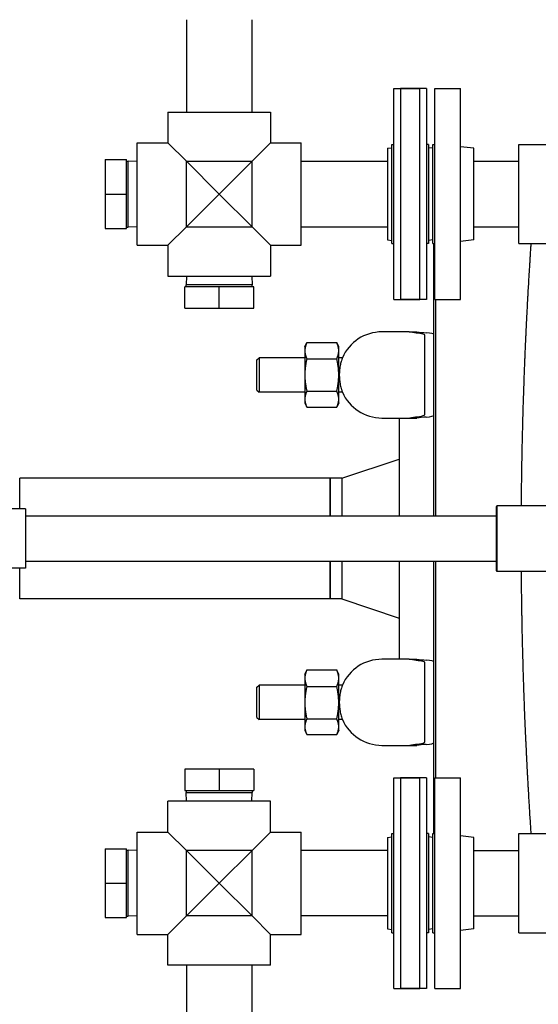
# Model space of a CAD drawing. Header units: inches. Extents: x 36 to 1719, y -84 to 1122.
# Tile 489 of 558: x 698 to 713, y 859 to 887. Entities that reach past the tile are written whole.
import ezdxf

# ---------------------------------------------------------------- set-up
doc = ezdxf.new("R2010")
doc.units = ezdxf.units.IN
doc.header["$LTSCALE"] = 48
doc.header["$MEASUREMENT"] = 0
doc.layers.add('Dimension (ANSI)', color=7, linetype='Continuous', lineweight=25)
doc.layers.add('Visible (ANSI)', color=7, linetype='Continuous', lineweight=30)
doc.styles.add('Note Text (ANSI)', font='tahoma.ttf')
doc.dimstyles.new('Architectural (ANSI)', dxfattribs={"dimscale": 48, "dimtxt": 0.125, "dimasz": 0.098425, "dimexe": 0.125, "dimexo": 0.0625, "dimgap": 0.031496, "dimtad": 0, "dimtih": 1, "dimtoh": 1, "dimdec": 4, "dimrnd": 1e-08, "dimzin": 3, "dimdsep": 46, "dimlunit": 4, "dimtxsty": 'Note Text (ANSI)', "dimcen": 0.09, "dimdle": 0.393701, "dimclrd": 256, "dimclre": 256, "dimclrt": 256, "dimadec": 0, "dimazin": 3, "dimtfac": 0.96, "dimtofl": 0, "dimtmove": 0, "dimatfit": 3, "dimfxl": 1, "dimfrac": 2, "dimtolj": 1, "dimtzin": 12, "dimlwd": -1, "dimlwe": -1, "dimarcsym": 0})

# ---------------------------------------------------------------- blocks, each defined once
blk = doc.blocks.new('*D22')
at = {"layer": 'Defpoints', "color": 0, "transparency": 16777216}
for p in [(690.014, 1004.053), (597.741, 757.491), (727.918, 757.491)]:
    blk.add_point(p, dxfattribs=at)
at = {"layer": 'Dimension (ANSI)', "transparency": 16777216}
for p, q in [((687.014, 1004.053), (591.741, 1004.053)), ((597.741, 999.328), (597.741, 903.572)), ((597.741, 762.216), (597.741, 892.973)), ((724.918, 757.491), (591.741, 757.491))]:
    blk.add_line(p, q, dxfattribs=at)
for points in [[(596.953, 999.328), (598.528, 999.328), (597.741, 1004.053)], [(596.953, 762.216), (598.528, 762.216), (597.741, 757.491)]]:
    blk.add_solid(points, dxfattribs=at)
at = {"layer": 'Dimension (ANSI)', "transparency": 16777216, "insert": (577.782, 902.06), "char_height": 6, "attachment_point": 1, "style": 'Note Text (ANSI)'}
blk.add_mtext('\\A1;20\'-6 9/16"', dxfattribs=at)

msp = doc.modelspace()

# ---------------------------------------------------------------- linework, layer by layer
at = {"layer": 'Visible (ANSI)'}
for p, q in [((702.38321, 887.3639), (702.38321, 884.6839)), ((704.28321, 887.3639), (704.28321, 884.6839)), ((708.39821, 879.2439), (708.39821, 885.3639)), ((708.39821, 885.3639), (709.14821, 885.3639)), ((708.59071, 885.3639), (708.59071, 879.2439)), ((709.34071, 885.3639), (708.59071, 885.3639)), ((709.14821, 879.2439), (709.14821, 885.3639)), ((709.34071, 885.3639), (709.34071, 879.2439)), ((709.58571, 879.2439), (709.58571, 885.3639)), ((709.58571, 885.3639), (710.33571, 885.3639)), ((710.33571, 879.2439), (710.33571, 885.3639)), ((701.84821, 884.6839), (704.81821, 884.6839)), ((701.84821, 884.6839), (701.84821, 883.7889)), ((704.81821, 884.6839), (704.81821, 883.7889)), ((700.95321, 880.8189), (700.95321, 883.7889)), ((700.95321, 883.7889), (701.84821, 883.7889)), ((702.38121, 883.2559), (701.84821, 883.7889)), ((704.81821, 883.7889), (704.28521, 883.2559)), ((704.81821, 883.7889), (705.71321, 883.7889)), ((705.71321, 880.8189), (705.71321, 883.7889)), ((708.21071, 883.63224), (708.33821, 883.64789)), ((708.21071, 883.63224), (708.21071, 880.97556)), ((708.33821, 880.8639), (708.33821, 883.7439)), ((708.33821, 883.7439), (708.39821, 883.7439)), ((709.40071, 883.7439), (709.34071, 883.7439)), ((709.40071, 883.7439), (709.40071, 880.8639)), ((709.52571, 883.63255), (709.40071, 883.64789)), ((709.52571, 880.8639), (709.52571, 883.7439)), ((709.52571, 883.7439), (709.58571, 883.7439)), ((710.71571, 883.63224), (710.33571, 883.6789)), ((710.71571, 880.97556), (710.71571, 883.63224)), ((712.02571, 880.8664), (712.02571, 883.7414)), ((712.02571, 883.7414), (714.446, 883.7414)), ((700.02321, 883.3039), (700.64321, 883.3039)), ((700.02321, 883.3039), (700.02321, 882.3039)), ((700.64321, 882.3039), (700.64321, 883.3039)), ((700.64321, 883.26037), (700.69655, 883.26037)), ((700.69655, 881.34742), (700.69655, 883.26037)), ((700.95321, 883.25235), (700.69655, 883.26037)), ((702.38121, 881.3519), (702.38121, 883.2559)), ((703.33321, 882.3039), (702.38121, 883.2559)), ((702.38121, 883.2559), (704.28521, 883.2559)), ((704.28521, 883.2559), (703.33321, 882.3039)), ((704.28521, 881.3519), (704.28521, 883.2559)), ((705.71321, 883.2539), (708.21071, 883.2539)), ((710.71571, 883.2539), (712.02571, 883.2539)), ((710.71571, 883.2539), (712.02571, 883.2539)), ((700.02321, 882.3039), (700.64321, 882.3039)), ((700.02321, 882.3039), (700.02321, 881.3039)), ((700.64321, 881.3039), (700.64321, 882.3039)), ((702.38121, 881.3519), (703.33321, 882.3039)), ((703.33321, 882.3039), (704.28521, 881.3519)), ((700.02321, 881.3039), (700.64321, 881.3039)), ((700.64321, 881.34742), (700.69655, 881.34742)), ((700.95321, 881.35544), (700.69655, 881.34742)), ((701.84821, 880.8189), (702.38121, 881.3519)), ((702.38121, 881.3519), (704.28521, 881.3519)), ((704.28521, 881.3519), (704.81821, 880.8189)), ((705.71321, 881.3539), (708.21071, 881.3539)), ((710.71571, 881.3539), (712.02571, 881.3539)), ((710.71571, 881.3539), (712.02571, 881.3539)), ((708.21071, 880.97556), (708.33821, 880.9599)), ((709.52571, 880.97525), (709.40071, 880.9599)), ((710.71571, 880.97556), (710.33571, 880.9289)), ((700.95321, 880.8189), (701.84821, 880.8189)), ((701.84821, 880.8189), (701.84821, 879.9239)), ((704.81821, 880.8189), (705.71321, 880.8189)), ((704.81821, 880.8189), (704.81821, 879.9239)), ((708.33821, 880.8639), (708.39821, 880.8639)), ((709.40071, 880.8639), (709.34071, 880.8639)), ((709.52571, 880.8639), (709.58571, 880.8639)), ((709.55076, 880.86381), (709.55076, 872.96139)), ((712.02571, 880.8664), (713.71598, 880.8664)), ((701.84821, 879.9239), (704.81821, 879.9239)), ((702.38475, 879.9239), (702.37673, 879.66724)), ((704.28166, 879.9239), (704.28968, 879.66724)), ((702.33321, 878.9939), (702.33321, 879.6139)), ((703.33321, 879.6139), (702.33321, 879.6139)), ((704.28968, 879.66724), (702.37673, 879.66724)), ((702.37673, 879.6139), (702.37673, 879.66724)), ((704.33321, 879.6139), (703.33321, 879.6139)), ((703.33321, 878.9939), (703.33321, 879.6139)), ((704.28968, 879.6139), (704.28968, 879.66724)), ((704.33321, 878.9939), (704.33321, 879.6139)), ((702.33321, 878.9939), (703.33321, 878.9939)), ((703.33321, 878.9939), (704.33321, 878.9939)), ((708.39821, 879.2439), (709.14821, 879.2439)), ((709.34071, 879.2439), (708.59071, 879.2439)), ((709.58571, 879.2439), (710.33571, 879.2439)), ((709.61326, 872.96139), (709.61326, 879.24384)), ((708.30076, 878.3039), (708.05076, 878.3039)), ((708.8377, 878.3039), (708.30076, 878.3039)), ((708.8377, 878.3039), (709.06402, 878.3039)), ((709.30076, 877.86689), (709.30076, 878.20685)), ((705.81676, 877.8664), (705.87537, 877.99209)), ((705.81676, 877.8664), (705.81676, 877.75754)), ((705.87537, 877.99209), (706.74215, 877.99209)), ((706.80076, 877.8664), (706.74215, 877.99209)), ((706.80076, 877.75754), (706.80076, 877.8664)), ((709.30076, 876.24091), (709.30076, 877.86689)), ((704.42576, 877.4914), (704.48826, 877.5539)), ((704.48826, 877.5539), (704.48826, 876.5539)), ((705.81676, 877.5539), (704.48826, 877.5539)), ((705.81676, 877.75754), (705.81676, 877.0539)), ((706.80076, 877.0539), (706.80076, 877.75754)), ((706.90512, 877.5539), (706.80076, 877.5539)), ((704.42576, 876.6164), (704.42576, 877.4914)), ((705.87537, 877.52299), (706.74215, 877.52299)), ((705.81676, 877.0539), (705.81676, 876.35025)), ((706.80076, 876.35025), (706.80076, 877.0539)), ((704.42576, 876.6164), (704.48826, 876.5539)), ((705.81676, 876.5539), (704.48826, 876.5539)), ((705.87537, 876.5848), (706.74215, 876.5848)), ((706.90512, 876.5539), (706.80076, 876.5539)), ((705.81676, 876.35025), (705.81676, 876.2414)), ((705.81676, 876.2414), (705.87537, 876.1157)), ((705.87537, 876.1157), (706.74215, 876.1157)), ((706.80076, 876.2414), (706.74215, 876.1157)), ((706.80076, 876.2414), (706.80076, 876.35025)), ((709.30076, 875.90095), (709.30076, 876.24091)), ((708.05076, 875.8039), (708.30076, 875.8039)), ((708.30076, 875.8039), (708.8377, 875.8039)), ((708.54768, 875.8039), (708.54768, 872.9614)), ((708.8377, 875.8039), (709.06402, 875.8039)), ((706.88768, 874.0539), (708.54768, 874.6139)), ((697.54768, 873.1649), (697.54768, 874.0539)), ((706.54768, 874.0539), (697.54768, 874.0539)), ((706.54768, 874.0539), (706.54768, 872.9614)), ((706.88768, 874.0539), (706.54768, 874.0539)), ((706.54768, 872.9614), (706.54768, 874.0539)), ((706.88768, 874.0539), (706.88768, 872.9614)), ((711.37043, 873.23827), (711.38605, 873.2539)), ((711.38605, 873.2539), (711.38605, 871.3539)), ((713.41671, 873.2539), (711.38605, 873.2539)), ((697.71321, 873.1649), (697.19421, 873.1649)), ((697.71321, 873.1649), (697.71321, 871.4429)), ((711.37043, 871.36952), (711.37043, 873.23827)), ((697.71321, 872.9614), (711.37043, 872.9614)), ((697.71321, 871.6464), (711.37043, 871.6464)), ((706.54768, 871.6464), (706.54768, 870.5539)), ((706.54768, 870.5539), (706.54768, 871.6464)), ((706.88768, 871.6464), (706.88768, 870.5539)), ((708.54768, 871.6464), (708.54768, 868.8039)), ((709.55076, 871.64641), (709.55076, 863.74393)), ((709.61326, 865.36393), (709.61326, 871.64641)), ((697.71321, 871.4429), (697.19421, 871.4429)), ((697.54768, 870.5539), (697.54768, 871.4429)), ((711.37043, 871.36952), (711.38605, 871.3539)), ((713.41671, 871.3539), (711.38605, 871.3539)), ((706.54768, 870.5539), (697.54768, 870.5539)), ((706.88768, 870.5539), (706.54768, 870.5539)), ((706.88768, 870.5539), (708.54768, 869.9939)), ((708.30076, 868.8039), (708.05076, 868.8039)), ((708.8377, 868.8039), (708.30076, 868.8039)), ((708.8377, 868.8039), (709.06402, 868.8039)), ((709.30076, 868.36689), (709.30076, 868.70685)), ((705.81676, 868.3664), (705.87214, 868.48515)), ((705.87537, 868.49201), (706.74215, 868.49201)), ((706.80076, 868.3664), (706.74538, 868.48515)), ((705.81676, 868.3664), (705.81676, 868.25218)), ((705.81676, 868.25218), (705.81676, 867.54329)), ((706.80076, 868.25218), (706.80076, 868.3664)), ((706.80076, 867.54329), (706.80076, 868.25218)), ((709.30076, 866.74091), (709.30076, 868.36689)), ((704.42576, 867.9914), (704.48826, 868.0539)), ((704.42576, 867.1164), (704.42576, 867.9914)), ((704.48826, 868.0539), (704.48826, 867.0539)), ((705.81676, 868.0539), (704.48826, 868.0539)), ((705.87537, 868.01235), (706.74215, 868.01235)), ((706.90512, 868.0539), (706.80076, 868.0539)), ((705.81676, 867.54329), (705.81676, 866.84501)), ((706.80076, 866.84501), (706.80076, 867.54329)), ((704.42576, 867.1164), (704.48826, 867.0539)), ((705.81676, 867.0539), (704.48826, 867.0539)), ((705.87537, 867.07423), (706.74215, 867.07423)), ((706.90512, 867.0539), (706.80076, 867.0539)), ((705.81676, 866.84501), (705.81676, 866.7414)), ((705.81676, 866.7414), (705.87214, 866.62264)), ((706.80076, 866.7414), (706.74538, 866.62264)), ((706.80076, 866.7414), (706.80076, 866.84501)), ((709.30076, 866.40095), (709.30076, 866.74091)), ((705.87537, 866.61578), (706.74215, 866.61578)), ((708.05076, 866.3039), (708.30076, 866.3039)), ((708.30076, 866.3039), (708.8377, 866.3039)), ((708.8377, 866.3039), (709.06402, 866.3039)), ((702.33321, 865.6139), (702.33321, 864.9939)), ((703.33321, 865.6139), (702.33321, 865.6139)), ((703.33321, 865.6139), (703.33321, 864.9939)), ((704.33321, 865.6139), (703.33321, 865.6139)), ((704.33321, 865.6139), (704.33321, 864.9939)), ((708.39821, 859.2439), (708.39821, 865.3639)), ((708.39821, 865.3639), (709.14821, 865.3639)), ((708.59071, 865.3639), (708.59071, 859.2439)), ((709.34071, 865.3639), (708.59071, 865.3639)), ((709.14821, 859.2439), (709.14821, 865.3639)), ((709.34071, 865.3639), (709.34071, 859.2439)), ((709.58571, 859.2439), (709.58571, 865.3639)), ((709.58571, 865.3639), (710.33571, 865.3639)), ((710.33571, 859.2439), (710.33571, 865.3639)), ((702.33321, 864.9939), (703.33321, 864.9939)), ((702.37673, 864.9939), (702.37673, 864.94055)), ((703.33321, 864.9939), (704.33321, 864.9939)), ((704.28968, 864.9939), (704.28968, 864.94055)), ((704.81821, 864.6839), (701.84821, 864.6839)), ((701.84821, 863.7889), (701.84821, 864.6839)), ((702.37673, 864.94055), (704.28968, 864.94055)), ((702.38475, 864.6839), (702.37673, 864.94055)), ((704.28166, 864.6839), (704.28968, 864.94055)), ((704.81821, 863.7889), (704.81821, 864.6839)), ((700.95321, 860.8189), (700.95321, 863.7889)), ((700.95321, 863.7889), (701.84821, 863.7889)), ((702.38121, 863.2559), (701.84821, 863.7889)), ((704.81821, 863.7889), (704.28521, 863.2559)), ((704.81821, 863.7889), (705.71321, 863.7889)), ((705.71321, 860.8189), (705.71321, 863.7889)), ((708.21071, 863.63224), (708.33821, 863.64789)), ((708.21071, 863.63224), (708.21071, 860.97556)), ((708.33821, 860.8639), (708.33821, 863.7439)), ((708.33821, 863.7439), (708.39821, 863.7439)), ((709.40071, 863.7439), (709.34071, 863.7439)), ((709.40071, 863.7439), (709.40071, 860.8639)), ((709.52571, 863.63255), (709.40071, 863.64789)), ((709.52571, 860.8639), (709.52571, 863.7439)), ((709.52571, 863.7439), (709.58571, 863.7439)), ((710.71571, 863.63224), (710.33571, 863.6789)), ((710.71571, 860.97556), (710.71571, 863.63224)), ((712.02571, 860.8664), (712.02571, 863.7414)), ((712.02571, 863.7414), (713.71523, 863.7414)), ((700.02321, 863.3039), (700.64321, 863.3039)), ((700.02321, 863.3039), (700.02321, 862.3039)), ((700.64321, 862.3039), (700.64321, 863.3039)), ((700.64321, 863.26037), (700.69655, 863.26037)), ((700.69655, 861.34742), (700.69655, 863.26037)), ((700.95321, 863.25235), (700.69655, 863.26037)), ((702.38121, 861.3519), (702.38121, 863.2559)), ((703.33321, 862.3039), (702.38121, 863.2559)), ((704.28521, 863.2559), (702.38121, 863.2559)), ((704.28521, 863.2559), (703.33321, 862.3039)), ((704.28521, 861.3519), (704.28521, 863.2559)), ((708.21071, 863.2539), (705.71321, 863.2539)), ((710.71571, 863.2539), (712.02571, 863.2539)), ((710.71571, 863.2539), (712.02571, 863.2539)), ((700.02321, 862.3039), (700.64321, 862.3039)), ((700.02321, 862.3039), (700.02321, 861.3039)), ((700.64321, 861.3039), (700.64321, 862.3039)), ((702.38121, 861.3519), (703.33321, 862.3039)), ((703.33321, 862.3039), (704.28521, 861.3519)), ((700.02321, 861.3039), (700.64321, 861.3039)), ((700.64321, 861.34742), (700.69655, 861.34742)), ((700.95321, 861.35544), (700.69655, 861.34742)), ((701.84821, 860.8189), (702.38121, 861.3519)), ((704.28521, 861.3519), (702.38121, 861.3519)), ((704.28521, 861.3519), (704.81821, 860.8189)), ((708.21071, 861.3539), (705.71321, 861.3539)), ((710.71571, 861.3539), (712.02571, 861.3539)), ((710.71571, 861.3539), (712.02571, 861.3539)), ((708.21071, 860.97556), (708.33821, 860.9599)), ((709.52571, 860.97525), (709.40071, 860.9599)), ((710.71571, 860.97556), (710.33571, 860.9289)), ((700.95321, 860.8189), (701.84821, 860.8189)), ((701.84821, 859.9239), (701.84821, 860.8189)), ((704.81821, 860.8189), (705.71321, 860.8189)), ((704.81821, 859.9239), (704.81821, 860.8189)), ((708.33821, 860.8639), (708.39821, 860.8639)), ((709.40071, 860.8639), (709.34071, 860.8639)), ((709.52571, 860.8639), (709.58571, 860.8639)), ((712.02571, 860.8664), (714.44523, 860.8664)), ((704.81821, 859.9239), (701.84821, 859.9239)), ((702.38321, 859.9239), (702.38321, 855.14265)), ((704.28321, 859.9239), (704.28321, 844.33282)), ((708.39821, 859.2439), (709.14821, 859.2439)), ((709.34071, 859.2439), (708.59071, 859.2439)), ((709.58571, 859.2439), (710.33571, 859.2439))]:
    msp.add_line(p, q, dxfattribs=at)
for centre, start, end in [((708.05076, 877.0539), 90, 156.421822), ((708.05076, 877.0539), 203.578178, 270), ((708.05076, 867.5539), 90, 156.421822), ((708.05076, 867.5539), 203.578178, 270)]:
    msp.add_arc(centre, 1.25, start, end, dxfattribs=at)
for centre, major_axis, start_param, end_param in [((717.95076, 878.4838), (-9.65, 0), 0.40039701, 0.46748636), ((707.55076, 878.2327), (2, 0), 0, 0.46748636), ((717.95076, 875.62399), (9.65, 0), 2.67410629, 2.74119564), ((707.55076, 875.8751), (-2, 0), 2.67410629, 3.14159265), ((717.95076, 868.9838), (-9.65, 0), 0.40039701, 0.46748636), ((707.55076, 868.7327), (2, 0), 0, 0.46748636), ((717.95076, 866.12399), (9.65, 0), 2.67410629, 2.74119564), ((707.55076, 866.3751), (-2, 0), 2.67410629, 3.14159265)]:
    msp.add_ellipse(centre, major_axis=major_axis, ratio=0.04782887, start_param=start_param, end_param=end_param, dxfattribs=at)
for points, knots in [([(712.09889, 873.2539), (712.09992, 873.39266), (712.10117, 873.53126), (712.10264, 873.66955), (712.10279, 873.68411), (712.10295, 873.69867), (712.10311, 873.71322), (712.10314, 873.71589), (712.10317, 873.71856), (712.1032, 873.72123), (712.10436, 873.827), (712.10566, 873.93261), (712.10708, 874.03803), (712.10712, 874.04128), (712.10717, 874.04453), (712.10721, 874.04778), (712.10857, 874.14767), (712.11004, 874.24737), (712.11162, 874.34686), (712.1134, 874.45885), (712.11532, 874.57058), (712.11738, 874.68197), (712.11747, 874.68637), (712.11755, 874.69076), (712.11763, 874.69516), (712.11953, 874.79721), (712.12155, 874.89899), (712.12368, 875.00045), (712.12378, 875.00539), (712.12388, 875.01033), (712.12399, 875.01527), (712.124, 875.01591), (712.12401, 875.01654), (712.12403, 875.01718), (712.12836, 875.22241), (712.13317, 875.42654), (712.13841, 875.62878), (712.13856, 875.63471), (712.13872, 875.64065), (712.13887, 875.64658), (712.13914, 875.65707), (712.13942, 875.66755), (712.13969, 875.67803), (712.14198, 875.76494), (712.14435, 875.85162), (712.14679, 875.93797), (712.14697, 875.94437), (712.14715, 875.95076), (712.14734, 875.95716), (712.15087, 876.08124), (712.15456, 876.20466), (712.15841, 876.32721), (712.16046, 876.39268), (712.16256, 876.45796), (712.1647, 876.523), (712.16494, 876.53028), (712.16518, 876.53755), (712.16542, 876.54482), (712.16566, 876.552), (712.16589, 876.55918), (712.16613, 876.56636), (712.16908, 876.65491), (712.1721, 876.74303), (712.17519, 876.83066), (712.17532, 876.83438), (712.17545, 876.8381), (712.17559, 876.84183), (712.17585, 876.84935), (712.17612, 876.85687), (712.17639, 876.86439), (712.17756, 876.89724), (712.17874, 876.93002), (712.17992, 876.96273), (712.18567, 877.12072), (712.19165, 877.27718), (712.19784, 877.43175), (712.19816, 877.43984), (712.19849, 877.44792), (712.19881, 877.456), (712.2005, 877.49792), (712.2022, 877.53969), (712.20391, 877.58131), (712.20588, 877.62893), (712.20786, 877.67638), (712.20986, 877.72363), (712.21021, 877.73198), (712.21057, 877.74032), (712.21092, 877.74865), (712.21711, 877.89425), (712.22348, 878.03805), (712.22998, 878.17964), (712.23166, 878.21619), (712.23335, 878.25261), (712.23505, 878.28889), (712.23545, 878.29751), (712.23585, 878.30612), (712.23626, 878.31472), (712.24016, 878.39775), (712.24411, 878.48006), (712.2481, 878.56159), (712.24852, 878.57023), (712.24895, 878.57886), (712.24937, 878.58748), (712.25212, 878.64351), (712.25489, 878.69916), (712.25768, 878.75439), (712.26333, 878.86642), (712.26906, 878.97683), (712.27482, 879.08547), (712.27528, 879.09408), (712.27574, 879.10267), (712.27619, 879.11125), (712.27962, 879.17551), (712.28306, 879.23914), (712.28651, 879.3021), (712.28713, 879.31342), (712.28775, 879.32472), (712.28837, 879.33601), (712.28884, 879.34451), (712.28931, 879.35301), (712.28978, 879.36149), (712.29351, 879.42899), (712.29725, 879.49573), (712.301, 879.56164), (712.30583, 879.64673), (712.31068, 879.73044), (712.31552, 879.81265), (712.31563, 879.81451), (712.31574, 879.81636), (712.31584, 879.81822), (712.31621, 879.82447), (712.31658, 879.83071), (712.31695, 879.83694), (712.32097, 879.905), (712.32498, 879.9721), (712.32899, 880.03814), (712.32946, 880.04597), (712.32994, 880.05379), (712.33041, 880.06159), (712.33531, 880.14221), (712.3402, 880.22122), (712.34504, 880.2984), (712.34747, 880.33725), (712.3499, 880.37572), (712.35232, 880.41376), (712.35278, 880.42098), (712.35324, 880.42819), (712.3537, 880.43539), (712.35654, 880.47999), (712.35937, 880.52398), (712.36218, 880.56732), (712.36263, 880.57423), (712.36308, 880.58111), (712.36352, 880.58798), (712.36685, 880.63912), (712.37014, 880.68932), (712.3734, 880.73848), (712.37606, 880.77869), (712.3787, 880.8183), (712.38131, 880.85728), (712.38152, 880.86032), (712.38172, 880.86336), (712.38193, 880.8664)], [0.730628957, 0.730628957, 0.730628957, 0.730628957, 0.737907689, 0.737907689, 0.737907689, 0.738674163, 0.738674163, 0.738674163, 0.738814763, 0.738814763, 0.738814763, 0.744384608, 0.744384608, 0.744384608, 0.744556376, 0.744556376, 0.744556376, 0.749834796, 0.749834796, 0.749834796, 0.755776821, 0.755776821, 0.755776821, 0.756011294, 0.756011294, 0.756011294, 0.761456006, 0.761456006, 0.761456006, 0.761721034, 0.761721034, 0.761721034, 0.761755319, 0.761755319, 0.761755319, 0.7727718, 0.7727718, 0.7727718, 0.773095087, 0.773095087, 0.773095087, 0.773666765, 0.773666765, 0.773666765, 0.778407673, 0.778407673, 0.778407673, 0.778758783, 0.778758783, 0.778758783, 0.785574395, 0.785574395, 0.785574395, 0.789215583, 0.789215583, 0.789215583, 0.78962271, 0.78962271, 0.78962271, 0.790025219, 0.790025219, 0.790025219, 0.794989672, 0.794989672, 0.794989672, 0.795200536, 0.795200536, 0.795200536, 0.795627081, 0.795627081, 0.795627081, 0.797490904, 0.797490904, 0.797490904, 0.806493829, 0.806493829, 0.806493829, 0.806965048, 0.806965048, 0.806965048, 0.809409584, 0.809409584, 0.809409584, 0.812205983, 0.812205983, 0.812205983, 0.812699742, 0.812699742, 0.812699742, 0.82132707, 0.82132707, 0.82132707, 0.823553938, 0.823553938, 0.823553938, 0.824082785, 0.824082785, 0.824082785, 0.829188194, 0.829188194, 0.829188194, 0.829729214, 0.829729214, 0.829729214, 0.833245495, 0.833245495, 0.833245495, 0.840376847, 0.840376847, 0.840376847, 0.840941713, 0.840941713, 0.840941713, 0.845170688, 0.845170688, 0.845170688, 0.845931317, 0.845931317, 0.845931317, 0.846504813, 0.846504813, 0.846504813, 0.851068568, 0.851068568, 0.851068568, 0.856959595, 0.856959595, 0.856959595, 0.857092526, 0.857092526, 0.857092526, 0.85754069, 0.85754069, 0.85754069, 0.86243339, 0.86243339, 0.86243339, 0.863013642, 0.863013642, 0.863013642, 0.869010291, 0.869010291, 0.869010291, 0.872028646, 0.872028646, 0.872028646, 0.872601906, 0.872601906, 0.872601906, 0.876155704, 0.876155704, 0.876155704, 0.87672163, 0.87672163, 0.87672163, 0.880935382, 0.880935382, 0.880935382, 0.884381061, 0.884381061, 0.884381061, 0.884650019, 0.884650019, 0.884650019, 0.884650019]), ([(709.2989, 878.21535), (709.29222, 878.22292), (709.26807, 878.23048), (709.14178, 878.25875), (708.9669, 878.28076), (708.8377, 878.3039)], [0.22095062, 0.22095062, 0.22095062, 0.22095062, 1.4278888, 1.4278888, 4.83429221, 4.83429221, 4.83429221, 4.83429221]), ([(706.90512, 877.5539), (706.90512, 877.5539), (706.90253, 877.5471), (706.89264, 877.51918), (706.88501, 877.49693), (706.86704, 877.43665), (706.85665, 877.39769), (706.83768, 877.30664), (706.8293, 877.25471), (706.82114, 877.17202), (706.81916, 877.14424), (706.81714, 877.09598), (706.8167, 877.07576), (706.81665, 877.03566), (706.81703, 877.01585), (706.81886, 876.96888), (706.82067, 876.94197), (706.82801, 876.86377), (706.83542, 876.8149), (706.85455, 876.71764), (706.86668, 876.67207), (706.88801, 876.60113), (706.89698, 876.57618), (706.90392, 876.55709), (706.90509, 876.55389), (706.90509, 876.55389)], [-8.06285876, -8.06285876, -8.06285876, -8.06285876, -7.69970356, -7.69970356, -7.3009728, -7.3009728, -6.86791992, -6.86791992, -6.42313067, -6.42313067, -6.20646758, -6.20646758, -6.05214122, -6.05214122, -5.9009195, -5.9009195, -5.6915643, -5.6915643, -5.27828854, -5.27828854, -4.78026163, -4.78026163, -4.28262045, -4.28262045, -4.03199162, -4.03199162, -4.03199162, -4.03199162]), ([(708.8377, 875.8039), (708.85935, 875.80778), (708.88236, 875.81164), (708.98389, 875.82804), (709.0684, 875.84016), (709.22133, 875.86561), (709.28718, 875.87916), (709.2989, 875.89244)], [17.24883005, 17.24883005, 17.24883005, 17.24883005, 17.85490991, 17.85490991, 19.83059007, 19.83059007, 22.11128903, 22.11128903, 22.11128903, 22.11128903]), ([(712.38193, 863.7414), (712.38165, 863.74558), (712.38137, 863.74976), (712.38108, 863.75395), (712.37695, 863.81553), (712.37276, 863.87872), (712.36851, 863.94345), (712.36809, 863.94981), (712.36768, 863.95619), (712.36726, 863.96258), (712.35829, 864.09964), (712.3491, 864.24348), (712.3398, 864.39332), (712.33934, 864.40082), (712.33887, 864.40834), (712.3384, 864.41587), (712.33395, 864.48786), (712.32948, 864.5612), (712.32499, 864.63582), (712.32451, 864.64377), (712.32404, 864.65174), (712.32356, 864.65972), (712.32097, 864.70286), (712.31839, 864.74642), (712.3158, 864.79039), (712.31087, 864.8741), (712.30593, 864.95939), (712.301, 865.04615), (712.29895, 865.08215), (712.2969, 865.1184), (712.29486, 865.1549), (712.2944, 865.16315), (712.29394, 865.17141), (712.29348, 865.17968), (712.28889, 865.26186), (712.28432, 865.34522), (712.27977, 865.42969), (712.27932, 865.4381), (712.27887, 865.44652), (712.27842, 865.45495), (712.26914, 865.62795), (712.25998, 865.80553), (712.25101, 865.98705), (712.25058, 865.99577), (712.25015, 866.00449), (712.24972, 866.01323), (712.24558, 866.09739), (712.24148, 866.18239), (712.23743, 866.26816), (712.23702, 866.27684), (712.23661, 866.28552), (712.2362, 866.29421), (712.23412, 866.33854), (712.23205, 866.38307), (712.23, 866.42779), (712.22358, 866.56745), (712.2173, 866.70923), (712.21119, 866.85287), (712.21084, 866.86106), (712.21049, 866.86925), (712.21014, 866.87746), (712.20625, 866.96922), (712.20243, 867.06173), (712.19868, 867.15493), (712.19836, 867.16294), (712.19804, 867.17096), (712.19772, 867.17898), (712.18985, 867.37556), (712.18232, 867.57515), (712.17519, 867.77713), (712.17492, 867.78474), (712.17466, 867.79235), (712.17439, 867.79996), (712.17107, 867.89435), (712.16784, 867.98927), (712.1647, 868.08463), (712.16457, 868.0888), (712.16443, 868.09296), (712.16429, 868.09713), (712.16406, 868.1043), (712.16382, 868.11147), (712.16359, 868.11864), (712.16184, 868.17218), (712.16012, 868.22585), (712.15844, 868.27966), (712.15353, 868.4359), (712.14888, 868.59344), (712.14449, 868.75212), (712.14432, 868.75824), (712.14415, 868.76436), (712.14398, 868.77049), (712.1411, 868.87519), (712.13833, 868.98038), (712.13568, 869.08601), (712.13554, 869.09162), (712.1354, 869.09724), (712.13526, 869.10286), (712.12996, 869.31553), (712.12514, 869.52996), (712.12084, 869.74572), (712.12075, 869.75036), (712.12066, 869.75499), (712.12057, 869.75962), (712.11852, 869.86298), (712.11659, 869.96664), (712.11479, 870.07056), (712.11472, 870.07467), (712.11464, 870.07879), (712.11457, 870.08291), (712.11354, 870.14263), (712.11255, 870.20243), (712.1116, 870.26231), (712.10914, 870.41676), (712.10696, 870.57182), (712.10505, 870.72731), (712.10502, 870.73025), (712.10498, 870.73319), (712.10494, 870.73613), (712.10364, 870.84342), (712.10246, 870.95092), (712.10142, 871.05858), (712.10139, 871.06084), (712.10137, 871.06311), (712.10135, 871.06537), (712.10042, 871.16144), (712.09961, 871.25763), (712.09889, 871.3539)], [0.543749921, 0.543749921, 0.543749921, 0.543749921, 0.544118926, 0.544118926, 0.544118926, 0.549538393, 0.549538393, 0.549538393, 0.550071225, 0.550071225, 0.550071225, 0.561494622, 0.561494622, 0.561494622, 0.562066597, 0.562066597, 0.562066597, 0.56753236, 0.56753236, 0.56753236, 0.568114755, 0.568114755, 0.568114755, 0.571263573, 0.571263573, 0.571263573, 0.577259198, 0.577259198, 0.577259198, 0.579746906, 0.579746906, 0.579746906, 0.580309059, 0.580309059, 0.580309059, 0.585893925, 0.585893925, 0.585893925, 0.586449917, 0.586449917, 0.586449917, 0.597858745, 0.597858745, 0.597858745, 0.598406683, 0.598406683, 0.598406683, 0.603685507, 0.603685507, 0.603685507, 0.604219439, 0.604219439, 0.604219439, 0.606942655, 0.606942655, 0.606942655, 0.615446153, 0.615446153, 0.615446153, 0.615931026, 0.615931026, 0.615931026, 0.621355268, 0.621355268, 0.621355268, 0.621821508, 0.621821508, 0.621821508, 0.633247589, 0.633247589, 0.633247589, 0.633677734, 0.633677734, 0.633677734, 0.639013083, 0.639013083, 0.639013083, 0.639246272, 0.639246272, 0.639246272, 0.639647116, 0.639647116, 0.639647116, 0.642638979, 0.642638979, 0.642638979, 0.651324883, 0.651324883, 0.651324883, 0.651659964, 0.651659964, 0.651659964, 0.657388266, 0.657388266, 0.657388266, 0.657692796, 0.657692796, 0.657692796, 0.66922125, 0.66922125, 0.66922125, 0.66946867, 0.66946867, 0.66946867, 0.674989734, 0.674989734, 0.674989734, 0.675208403, 0.675208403, 0.675208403, 0.678380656, 0.678380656, 0.678380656, 0.686562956, 0.686562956, 0.686562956, 0.686717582, 0.686717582, 0.686717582, 0.692362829, 0.692362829, 0.692362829, 0.692481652, 0.692481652, 0.692481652, 0.697518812, 0.697518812, 0.697518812, 0.697518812]), ([(709.2989, 868.71535), (709.29222, 868.72292), (709.26807, 868.73048), (709.14178, 868.75875), (708.9669, 868.78076), (708.8377, 868.8039)], [0.22095062, 0.22095062, 0.22095062, 0.22095062, 1.4278888, 1.4278888, 4.83429221, 4.83429221, 4.83429221, 4.83429221]), ([(706.90512, 868.0539), (706.90512, 868.0539), (706.90253, 868.0471), (706.89264, 868.01918), (706.88501, 867.99693), (706.86704, 867.93665), (706.85665, 867.89769), (706.83768, 867.80664), (706.8293, 867.75471), (706.82114, 867.67202), (706.81916, 867.64424), (706.81714, 867.59598), (706.8167, 867.57576), (706.81665, 867.53566), (706.81703, 867.51585), (706.81886, 867.46888), (706.82067, 867.44197), (706.82801, 867.36377), (706.83542, 867.3149), (706.85455, 867.21764), (706.86668, 867.17207), (706.88801, 867.10113), (706.89698, 867.07618), (706.90392, 867.05709), (706.90509, 867.05389), (706.90509, 867.05389)], [-8.06285876, -8.06285876, -8.06285876, -8.06285876, -7.69970356, -7.69970356, -7.3009728, -7.3009728, -6.86791992, -6.86791992, -6.42313067, -6.42313067, -6.20646758, -6.20646758, -6.05214122, -6.05214122, -5.9009195, -5.9009195, -5.6915643, -5.6915643, -5.27828854, -5.27828854, -4.78026163, -4.78026163, -4.28262045, -4.28262045, -4.03199162, -4.03199162, -4.03199162, -4.03199162]), ([(708.8377, 866.3039), (708.85935, 866.30778), (708.88236, 866.31164), (708.98389, 866.32804), (709.0684, 866.34016), (709.22133, 866.36561), (709.28718, 866.37916), (709.2989, 866.39244)], [17.24883005, 17.24883005, 17.24883005, 17.24883005, 17.85490991, 17.85490991, 19.83059007, 19.83059007, 22.11128903, 22.11128903, 22.11128903, 22.11128903])]:
    msp.add_open_spline(points, degree=3, knots=knots, dxfattribs=at)
for points in [[(709.30076, 878.20685), (709.30076, 878.21106), (709.30018, 878.2139), (709.2989, 878.21535)], [(709.2989, 875.89244), (709.30018, 875.89389), (709.30076, 875.89672), (709.30076, 875.90095)], [(709.30076, 868.70685), (709.30076, 868.71106), (709.30018, 868.7139), (709.2989, 868.71535)], [(709.2989, 866.39244), (709.30018, 866.39389), (709.30076, 866.39672), (709.30076, 866.40095)]]:
    msp.add_open_spline(points, degree=3, dxfattribs=at)
for points, weights in [([(705.87537, 877.99209), (705.81676, 877.8664), (705.81676, 877.75754)], [1, 1.0379548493, 1]), ([(706.80076, 877.75754), (706.80076, 877.8664), (706.74215, 877.99209)], [1, 1.0379548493, 1]), ([(705.81676, 877.75754), (705.81676, 877.64869), (705.87537, 877.52299)], [1, 1.0379548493, 1]), ([(706.74215, 877.52299), (706.80076, 877.64869), (706.80076, 877.75754)], [1, 1.0379548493, 1]), ([(705.87537, 877.52299), (705.81676, 877.27161), (705.81676, 877.0539)], [1, 1.0379548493, 1]), ([(706.80076, 877.0539), (706.80076, 877.27161), (706.74215, 877.52299)], [1, 1.0379548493, 1]), ([(705.81676, 877.0539), (705.81676, 876.83619), (705.87537, 876.5848)], [1, 1.0379548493, 1]), ([(706.74215, 876.5848), (706.80076, 876.83619), (706.80076, 877.0539)], [1, 1.0379548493, 1]), ([(705.87537, 876.5848), (705.81676, 876.45911), (705.81676, 876.35025)], [1, 1.0379548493, 1]), ([(706.80076, 876.35025), (706.80076, 876.45911), (706.74215, 876.5848)], [1, 1.0379548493, 1]), ([(705.81676, 876.35025), (705.81676, 876.2414), (705.87537, 876.1157)], [1, 1.0379548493, 1]), ([(706.74215, 876.1157), (706.80076, 876.2414), (706.80076, 876.35025)], [1, 1.0379548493, 1]), ([(705.87537, 868.49201), (705.81676, 868.36349), (705.81676, 868.25218)], [1, 1.0379548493, 1]), ([(705.87214, 868.48515), (705.87373, 868.48857), (705.87537, 868.49201)], [1.00199608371, 1.00102576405, 1]), ([(706.80076, 868.25218), (706.80076, 868.36349), (706.74215, 868.49201)], [1, 1.0379548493, 1]), ([(706.74215, 868.49201), (706.74379, 868.48857), (706.74538, 868.48515)], [1, 1.00102576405, 1.00199608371]), ([(705.81676, 868.25218), (705.81676, 868.14087), (705.87537, 868.01235)], [1, 1.0379548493, 1]), ([(706.74215, 868.01235), (706.80076, 868.14087), (706.80076, 868.25218)], [1, 1.0379548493, 1]), ([(705.87537, 868.01235), (705.81676, 867.76098), (705.81676, 867.54329)], [1, 1.0379548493, 1]), ([(706.80076, 867.54329), (706.80076, 867.76098), (706.74215, 868.01235)], [1, 1.0379548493, 1]), ([(705.81676, 867.54329), (705.81676, 867.3256), (705.87537, 867.07423)], [1, 1.0379548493, 1]), ([(706.74215, 867.07423), (706.80076, 867.3256), (706.80076, 867.54329)], [1, 1.0379548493, 1]), ([(705.87537, 867.07423), (705.81676, 866.95139), (705.81676, 866.84501)], [1, 1.0379548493, 1]), ([(706.80076, 866.84501), (706.80076, 866.95139), (706.74215, 867.07423)], [1, 1.0379548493, 1]), ([(705.81676, 866.84501), (705.81676, 866.73863), (705.87537, 866.61578)], [1, 1.0379548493, 1]), ([(706.74215, 866.61578), (706.80076, 866.73863), (706.80076, 866.84501)], [1, 1.0379548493, 1])]:
    msp.add_rational_spline(points, weights, degree=2, dxfattribs=at)

# ---------------------------------------------------------------- dimensions: what is measured, and where the dimension line sits
at = {"layer": 'Dimension (ANSI)'}
dim = msp.add_linear_dim(base=(597.7408, 757.4914), p1=(690.01418, 1004.0529), p2=(727.91768, 757.4914), angle=270, dimstyle='Architectural (ANSI)', override={"dimgap": 0.031496, "dimdec": 4, "dimlfac": 1, "dimtol": 0, "dimlim": 0, "dimtp": 0, "dimtm": 0, "dimtdec": 2, "dimatfit": 1}, dxfattribs=at)
dim.commit()
dim.dimension.update_dxf_attribs({"geometry": '*D22', "text_midpoint": (597.7408, 898.27215), "dimtype": 160})

doc.saveas('drawing.dxf')
